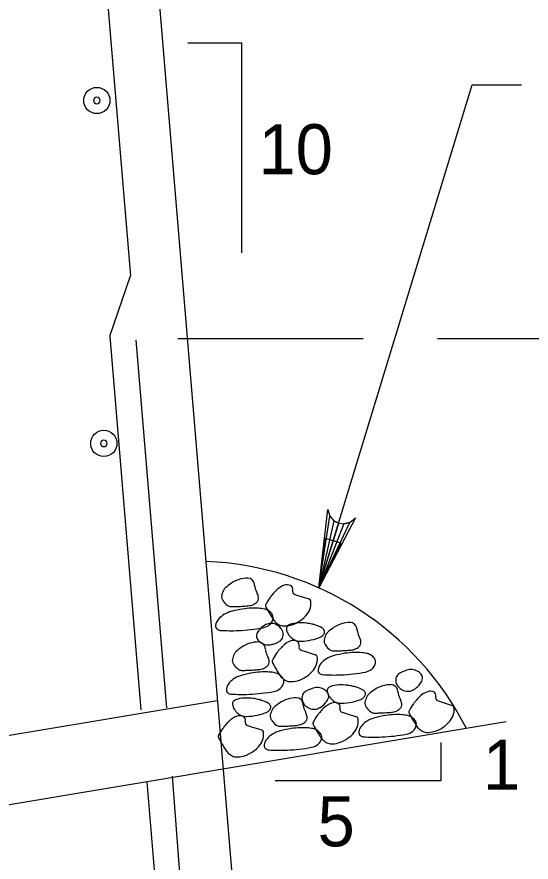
# Model space of a CAD drawing. Extents: x 638340 to 640241, y 295465 to 298435.
# Drawn here: x 639123.4 to 639154.3, y 298263.8 to 298314.5 of the extents above; entities that cross this region are included whole.
import ezdxf

# ---------------------------------------------------------------- set-up
doc = ezdxf.new("R2010")
doc.units = 0
for name, color, linetype in [('3', 7, 'Continuous'), ('5', 7, 'Continuous'), ('8', 7, 'Continuous'), ('9', 7, 'Continuous')]:
    doc.layers.add(name, color=color, linetype=linetype)

# ---------------------------------------------------------------- blocks, each defined once
blk = doc.blocks.new('B')
at = {"layer": '3'}
blk.add_circle((0, 0), 0.16, dxfattribs=at)
for start, end in [(0, 180), (180, 0)]:
    blk.add_arc((0, 0), 0.0391, start, end, dxfattribs=at)

msp = doc.modelspace()

# ---------------------------------------------------------------- linework, layer by layer
at = {"layer": '3'}
for p, q in [((639141.558, 298280.282), (639150.746, 298310.44)), ((639150.746, 298310.44), (639153.698, 298310.44)), ((639133.085, 298295.229), (639144.206, 298295.229)), ((639148.663, 298295.229), (639185.264, 298295.229))]:
    msp.add_line(p, q, dxfattribs=at)
for points in [[(639141.558, 298280.282), (639142.081, 298284.995), (639142.214, 298284.578), (639142.458, 298284.312), (639142.741, 298284.168), (639143.056, 298284.128), (639143.41, 298284.216), (639143.752, 298284.487), (639141.558, 298280.282), (639143.41, 298284.216), (639143.056, 298284.128), (639141.558, 298280.282), (639142.741, 298284.168), (639142.458, 298284.312), (639141.558, 298280.282), (639142.214, 298284.578)], [(639148.862, 298271.023), (639148.862, 298268.715), (639138.939, 298268.715)]]:
    msp.add_lwpolyline(points, dxfattribs=at)
msp.add_lwpolyline([(639142.889, 298282.964), (639141.948, 298283.249), (639141.558, 298280.282)], close=True, dxfattribs=at)
at = {"layer": '5'}
for p, q in [((639126.643, 298342.277), (639130.249, 298298.996)), ((639129.007, 298295.372), (639130.249, 298298.996)), ((639129.007, 298295.372), (639130.874, 298272.971)), ((639130.57, 298295.139), (639132.408, 298273.101)), ((639131.235, 298268.659), (639134.785, 298226.051)), ((639132.749, 298269), (639137.908, 298200.304))]:
    msp.add_line(p, q, dxfattribs=at)
at = {"layer": '8'}
for points in [[(639140.108, 298279.888), (639140.352, 298279.811), (639140.962, 298279.62)], [(639140.5, 298276.551), (639140.743, 298276.474), (639141.356, 298276.28)], [(639148.7, 298273.509), (639148.946, 298273.432), (639149.556, 298273.238)], [(639142.948, 298272.826), (639143.193, 298272.748), (639143.804, 298272.555)], [(639137.27, 298272.038), (639137.516, 298271.961), (639138.127, 298271.767)]]:
    msp.add_lwpolyline(points, dxfattribs=at)
for centre, radius, start, end in [((639137.284, 298279.088), 1.776, 89.5772, 124.1443), ((639137.295, 298280.469), 0.395, 11.4529, 89.5772), ((639136.286, 298279.911), 0.507, 132.7374, 153.538), ((639137.94, 298278.122), 2.944, 124.1443, 132.7374), ((639136.359, 298280.28), 1.349, 6.1004, 11.4529), ((639138.603, 298280.52), 0.907, 186.1004, 192.6291), ((639139.019, 298280.613), 1.333, 192.6291, 208.6753), ((639139.91, 298279.22), 1.298, 109.6635, 136.4562), ((639139.643, 298279.969), 0.503, 65.9597, 109.6635), ((639139.753, 298280.217), 0.231, 342.3569, 65.9597), ((639136.028, 298279.759), 0.311, 168.4897, 199.1639), ((639136.981, 298279.565), 1.284, 153.538, 168.4897), ((639137.239, 298279.639), 0.696, 6.391, 28.6753), ((639140.897, 298278.071), 2.801, 139.6491, 144.1424), ((639142.99, 298276.293), 5.547, 136.4562, 139.6491), ((639140.169, 298280.085), 0.205, 162.3569, 252.4715), ((639136.257, 298279.839), 0.554, 199.1639, 207.4728), ((639136.551, 298279.992), 0.884, 207.4728, 214.0468), ((639136.693, 298280.088), 1.056, 214.0468, 234.0353), ((639137.221, 298280.227), 1.019, 275.2114, 291.5731), ((639137.329, 298279.954), 0.726, 291.5731, 310.9894), ((639137.559, 298279.69), 0.375, 310.9894, 338.0834), ((639137.588, 298279.678), 0.344, 338.0834, 6.391), ((639138.492, 298279.237), 0.136, 152.1777, 193.5774), ((639141.429, 298277.686), 3.458, 144.1424, 152.1777), ((639140.918, 298279.478), 0.148, 9.0416, 72.4715), ((639140.137, 298279.353), 0.939, 344.9373, 9.0416), ((639136.788, 298277.133), 1.809, 104.9239, 120.8473), ((639136.288, 298279.53), 0.367, 234.0353, 268.2715), ((639136.379, 298282.534), 3.372, 268.2715, 270.9097), ((639137.992, 298272.614), 6.485, 99.0416, 104.9239), ((639136.294, 298287.907), 8.746, 270.9097, 272.5478), ((639136.046, 298293.476), 14.321, 272.5478, 273.846), ((639137.644, 298274.805), 4.267, 91.7881, 99.0416), ((639136.138, 298292.105), 12.947, 273.846, 275.2114), ((639137.642, 298274.868), 4.203, 86.0442, 91.7881), ((639137.738, 298276.256), 2.813, 79.021, 86.0442), ((639138.14, 298278.332), 0.698, 58.4341, 79.021), ((639138.829, 298279.318), 0.482, 193.5774, 207.4728), ((639144.16, 298282.09), 6.491, 207.4728, 211.2525), ((639138.024, 298278.142), 0.921, 40.5338, 58.4341), ((639139.937, 298279.407), 1.147, 321.7572, 344.9373), ((639136.066, 298277.941), 0.712, 139.2037, 172.3458), ((639136.56, 298277.514), 1.364, 120.8473, 139.2037), ((639138.212, 298278.547), 0.604, 309.5539, 349.0625), ((639153.439, 298287.721), 17.346, 211.2525, 212.2356), ((639138.445, 298278.502), 0.366, 349.0625, 40.5338), ((639141.963, 298280.484), 3.778, 212.2356, 214.3424), ((639139.318, 298278.677), 0.575, 214.3424, 227.6953), ((639140.125, 298279.564), 1.774, 227.6953, 235.2847), ((639138.908, 298280.63), 2.765, 295.7443, 303.0692), ((639139.458, 298279.784), 1.756, 303.0692, 321.7572), ((639135.606, 298278.003), 0.247, 172.3458, 230.2635), ((639135.647, 298278.053), 0.312, 230.2635, 266.2346), ((639136.307, 298288.074), 10.356, 266.2346, 272.3841), ((639136.318, 298287.797), 10.078, 272.3841, 280.7777), ((639138.977, 298276.931), 1.3, 136.4654, 149.2422), ((639138.973, 298276.935), 1.295, 117.4803, 136.4654), ((639138.04, 298278.755), 0.874, 280.7777, 309.5539), ((639138.694, 298277.471), 0.69, 91.376, 117.4803), ((639138.694, 298277.48), 0.681, 65.3457, 91.376), ((639138.652, 298277.39), 0.78, 41.057, 65.3457), ((639139.439, 298278.574), 0.569, 235.2847, 266.0442), ((639138.554, 298277.305), 0.91, 27.4728, 41.057), ((639139.499, 298279.441), 1.438, 266.0442, 285.2565), ((639139.878, 298277.832), 0.275, 106.8084, 186.6218), ((639140.186, 298277.868), 0.585, 186.6218, 200.3491), ((639140.471, 298275.869), 2.327, 81.3134, 106.8084), ((639139.522, 298279.356), 1.351, 285.2565, 295.7443), ((639139.892, 298272.077), 6.162, 78.4814, 81.3134), ((639140.667, 298275.879), 2.282, 73.8272, 78.4814), ((639140.708, 298276.021), 2.134, 61.1605, 73.8272), ((639141.565, 298277.578), 0.357, 29.8544, 61.1605), ((639141.716, 298277.664), 0.183, 347.2445, 29.8544), ((639144.084, 298275.466), 2.944, 124.1443, 132.7374), ((639143.429, 298276.432), 1.776, 89.5772, 124.1443), ((639143.439, 298277.814), 0.395, 11.4529, 89.5772), ((639142.504, 298277.624), 1.349, 6.1004, 11.4529), ((639144.747, 298277.864), 0.907, 186.1004, 192.6291), ((639138.142, 298277.394), 0.34, 171.9761, 209.5935), ((639138.216, 298277.384), 0.414, 149.2422, 171.9761), ((639138.368, 298277.523), 0.6, 209.5935, 237.6667), ((639138.996, 298277.433), 0.404, 299.831, 337.0418), ((639138.966, 298277.518), 0.447, 8.0357, 27.4728), ((639138.838, 298277.5), 0.576, 337.0418, 8.0357), ((639140.304, 298277.912), 0.711, 200.3491, 212.797), ((639140.628, 298278.121), 1.097, 212.797, 230.2213), ((639140.443, 298277.898), 0.808, 230.2213, 250.5601), ((639140.456, 298280.22), 3.119, 281.8686, 292.039), ((639141.442, 298277.784), 0.491, 292.039, 317.8475), ((639141.528, 298277.707), 0.376, 317.8475, 347.2445), ((639143.126, 298276.91), 1.284, 153.538, 168.4897), ((639142.43, 298277.256), 0.507, 132.7374, 153.538), ((639145.163, 298277.957), 1.333, 192.6291, 208.6753), ((639143.383, 298276.984), 0.696, 6.391, 28.6753), ((639138.583, 298274.3), 2.944, 124.1443, 132.7374), ((639137.928, 298275.267), 1.776, 89.5772, 124.1443), ((639137.938, 298276.648), 0.395, 11.4529, 89.5772), ((639138.595, 298277.882), 1.024, 237.6667, 259.0544), ((639137.003, 298276.459), 1.349, 6.1004, 11.4529), ((639138.526, 298277.525), 0.661, 259.0544, 285.7584), ((639137.4, 298281.518), 4.81, 285.7584, 288.5059), ((639138.526, 298278.154), 1.262, 288.5059, 293.8705), ((639138.577, 298278.037), 1.135, 293.8705, 297.4803), ((639137.866, 298279.404), 2.676, 297.4803, 299.831), ((639143.382, 298272.954), 5.547, 136.4562, 139.6491), ((639140.303, 298275.881), 1.298, 109.6635, 136.4562), ((639140.035, 298276.63), 0.503, 65.9597, 109.6635), ((639140.441, 298277.893), 0.802, 250.5601, 271.915), ((639140.146, 298276.878), 0.231, 342.3569, 65.9597), ((639140.562, 298276.746), 0.205, 162.3569, 252.4715), ((639140.346, 298280.746), 3.657, 271.915, 281.8686), ((639142.172, 298277.104), 0.311, 168.4897, 199.1639), ((639142.402, 298277.184), 0.554, 199.1639, 207.4728), ((639142.695, 298277.336), 0.884, 207.4728, 214.0468), ((639142.837, 298277.432), 1.056, 214.0468, 234.0353), ((639143.473, 298277.299), 0.726, 291.5731, 310.9894), ((639143.703, 298277.034), 0.375, 310.9894, 338.0834), ((639143.732, 298277.023), 0.344, 338.0834, 6.391), ((639137.625, 298275.744), 1.284, 153.538, 168.4897), ((639136.929, 298276.09), 0.507, 132.7374, 153.538), ((639139.246, 298276.698), 0.907, 186.1004, 192.6291), ((639139.662, 298276.792), 1.333, 192.6291, 208.6753), ((639141.822, 298274.347), 3.458, 144.1424, 152.1777), ((639141.29, 298274.732), 2.801, 139.6491, 144.1424), ((639141.311, 298276.139), 0.148, 9.0416, 72.4715), ((639142.932, 298274.477), 1.809, 104.9239, 120.8473), ((639142.433, 298276.875), 0.367, 234.0353, 268.2715), ((639142.523, 298279.878), 3.372, 268.2715, 270.9097), ((639144.137, 298269.958), 6.485, 99.0416, 104.9239), ((639142.438, 298285.252), 8.746, 270.9097, 272.5478), ((639142.19, 298290.821), 14.321, 272.5478, 273.846), ((639143.788, 298272.149), 4.267, 91.7881, 99.0416), ((639142.282, 298289.45), 12.947, 273.846, 275.2114), ((639143.366, 298277.572), 1.019, 275.2114, 291.5731), ((639143.786, 298272.213), 4.203, 86.0442, 91.7881), ((639143.882, 298273.6), 2.813, 79.021, 86.0442), ((639144.285, 298275.676), 0.698, 58.4341, 79.021), ((639144.168, 298275.486), 0.921, 40.5338, 58.4341), ((639136.671, 298275.938), 0.311, 168.4897, 199.1639), ((639136.901, 298276.018), 0.554, 199.1639, 207.4728), ((639137.194, 298276.17), 0.884, 207.4728, 214.0468), ((639138.202, 298275.869), 0.375, 310.9894, 338.0834), ((639137.882, 298275.818), 0.696, 6.391, 28.6753), ((639138.231, 298275.857), 0.344, 338.0834, 6.391), ((639138.884, 298275.898), 0.136, 152.1777, 193.5774), ((639139.221, 298275.979), 0.482, 193.5774, 207.4728), ((639144.552, 298278.751), 6.491, 207.4728, 211.2525), ((639140.329, 298276.069), 1.147, 321.7572, 344.9373), ((639140.53, 298276.015), 0.939, 344.9373, 9.0416), ((639142.211, 298275.285), 0.712, 139.2037, 172.3458), ((639142.704, 298274.859), 1.364, 120.8473, 139.2037), ((639144.356, 298275.892), 0.604, 309.5539, 349.0625), ((639144.59, 298275.847), 0.366, 349.0625, 40.5338), ((639137.336, 298276.266), 1.056, 214.0468, 234.0353), ((639136.931, 298275.709), 0.367, 234.0353, 268.2715), ((639137.022, 298278.713), 3.372, 268.2715, 270.9097), ((639138.636, 298268.793), 6.485, 99.0416, 104.9239), ((639136.937, 298284.086), 8.746, 270.9097, 272.5478), ((639136.689, 298289.655), 14.321, 272.5478, 273.846), ((639138.287, 298270.983), 4.267, 91.7881, 99.0416), ((639136.781, 298288.284), 12.947, 273.846, 275.2114), ((639137.864, 298276.406), 1.019, 275.2114, 291.5731), ((639138.285, 298271.047), 4.203, 86.0442, 91.7881), ((639137.972, 298276.133), 0.726, 291.5731, 310.9894), ((639138.381, 298272.434), 2.813, 79.021, 86.0442), ((639138.784, 298274.51), 0.698, 58.4341, 79.021), ((639153.831, 298284.383), 17.346, 211.2525, 212.2356), ((639139.851, 298276.446), 1.756, 303.0692, 321.7572), ((639141.75, 298275.347), 0.247, 172.3458, 230.2635), ((639142.463, 298285.142), 10.078, 272.3841, 280.7777), ((639144.184, 298276.1), 0.874, 280.7777, 309.5539), ((639147.814, 298272.893), 2.676, 120.6031, 122.9538), ((639147.029, 298274.22), 1.135, 116.9933, 120.6031), ((639147.087, 298274.106), 1.262, 111.6288, 116.9933), ((639148.395, 298270.809), 4.81, 108.8812, 111.6288), ((639147.052, 298274.734), 0.661, 82.1773, 108.8812), ((639147.003, 298274.374), 1.024, 60.7895, 82.1773), ((639147.21, 298274.744), 0.6, 32.7163, 60.7895), ((639137.203, 298273.693), 1.364, 120.8473, 139.2037), ((639137.431, 298273.311), 1.809, 104.9239, 120.8473), ((639138.667, 298274.321), 0.921, 40.5338, 58.4341), ((639142.355, 298277.145), 3.778, 212.2356, 214.3424), ((639139.71, 298275.338), 0.575, 214.3424, 227.6953), ((639140.517, 298276.225), 1.774, 227.6953, 235.2847), ((639139.089, 298274.681), 0.366, 349.0625, 40.5338), ((639139.831, 298275.235), 0.569, 235.2847, 266.0442), ((639139.891, 298276.102), 1.438, 266.0442, 285.2565), ((639139.914, 298276.017), 1.351, 285.2565, 295.7443), ((639139.3, 298277.291), 2.765, 295.7443, 303.0692), ((639141.792, 298275.397), 0.312, 230.2635, 266.2346), ((639142.451, 298285.419), 10.356, 266.2346, 272.3841), ((639146.74, 298274.742), 0.576, 160.1647, 191.1585), ((639146.578, 298274.8), 0.404, 122.9538, 160.1647), ((639146.57, 298275.302), 1.3, 319.5882, 332.365), ((639147.429, 298274.885), 0.34, 355.0989, 32.7163), ((639147.355, 298274.892), 0.414, 332.365, 355.0989), ((639136.249, 298274.181), 0.247, 172.3458, 230.2635), ((639136.709, 298274.119), 0.712, 139.2037, 172.3458), ((639138.683, 298274.934), 0.874, 280.7777, 309.5539), ((639138.855, 298274.726), 0.604, 309.5539, 349.0625), ((639141.462, 298273.026), 1.262, 111.6288, 116.9933), ((639142.769, 298269.728), 4.81, 108.8812, 111.6288), ((639141.427, 298273.654), 0.661, 82.1773, 108.8812), ((639141.377, 298273.294), 1.024, 60.7895, 82.1773), ((639141.585, 298273.664), 0.6, 32.7163, 60.7895), ((639142.327, 298274.107), 0.275, 106.8084, 186.6218), ((639142.92, 298272.144), 2.327, 81.3134, 106.8084), ((639142.341, 298268.352), 6.162, 78.4814, 81.3134), ((639143.115, 298272.154), 2.282, 73.8272, 78.4814), ((639143.157, 298272.296), 2.134, 61.1605, 73.8272), ((639145.878, 298272.707), 1.776, 89.5772, 124.1443), ((639145.888, 298274.089), 0.395, 11.4529, 89.5772), ((639146.613, 298274.717), 0.447, 191.1585, 210.5956), ((639147.012, 298274.953), 0.91, 210.5956, 224.1798), ((639146.919, 298274.862), 0.78, 224.1798, 248.4685), ((639146.882, 298274.779), 0.69, 274.4988, 300.6031), ((639146.574, 298275.299), 1.295, 300.6031, 319.5882), ((639136.291, 298274.232), 0.312, 230.2635, 266.2346), ((639136.95, 298284.253), 10.356, 266.2346, 272.3841), ((639137.243, 298271.356), 2.327, 81.3134, 106.8084), ((639136.962, 298283.976), 10.078, 272.3841, 280.7777), ((639140.2, 298271.92), 1.776, 89.5772, 124.1443), ((639140.21, 298273.301), 0.395, 11.4529, 89.5772), ((639141.114, 298273.661), 0.576, 160.1647, 191.1585), ((639140.953, 298273.72), 0.404, 122.9538, 160.1647), ((639142.188, 298271.813), 2.676, 120.6031, 122.9538), ((639141.404, 298273.14), 1.135, 116.9933, 120.6031), ((639142.635, 298274.143), 0.585, 186.6218, 200.3491), ((639142.753, 298274.187), 0.711, 200.3491, 212.797), ((639141.804, 298273.805), 0.34, 355.0989, 32.7163), ((639141.729, 298273.811), 0.414, 332.365, 355.0989), ((639143.077, 298274.396), 1.097, 212.797, 230.2213), ((639143.891, 298274.059), 0.491, 292.039, 317.8475), ((639144.014, 298273.853), 0.357, 29.8544, 61.1605), ((639143.977, 298273.982), 0.376, 317.8475, 347.2445), ((639145.575, 298273.185), 1.284, 153.538, 168.4897), ((639144.165, 298273.939), 0.183, 347.2445, 29.8544), ((639144.879, 298273.531), 0.507, 132.7374, 153.538), ((639146.533, 298271.741), 2.944, 124.1443, 132.7374), ((639144.953, 298273.899), 1.349, 6.1004, 11.4529), ((639147.196, 298274.139), 0.907, 186.1004, 192.6291), ((639147.612, 298274.232), 1.333, 192.6291, 208.6753), ((639146.883, 298274.77), 0.681, 248.4685, 274.4988), ((639151.583, 298269.912), 5.547, 136.4562, 139.6491), ((639148.503, 298272.839), 1.298, 109.6635, 136.4562), ((639148.236, 298273.588), 0.503, 65.9597, 109.6635), ((639148.347, 298273.836), 0.231, 342.3569, 65.9597), ((639148.762, 298273.704), 0.205, 162.3569, 252.4715), ((639136.649, 298273.32), 0.275, 106.8084, 186.6218), ((639136.958, 298273.356), 0.585, 186.6218, 200.3491), ((639136.663, 298267.565), 6.162, 78.4814, 81.3134), ((639137.438, 298271.367), 2.282, 73.8272, 78.4814), ((639137.479, 298271.508), 2.134, 61.1605, 73.8272), ((639138.337, 298273.066), 0.357, 29.8544, 61.1605), ((639138.487, 298273.152), 0.183, 347.2445, 29.8544), ((639140.855, 298270.954), 2.944, 124.1443, 132.7374), ((639140.988, 298273.637), 0.447, 191.1585, 210.5956), ((639139.275, 298273.112), 1.349, 6.1004, 11.4529), ((639141.387, 298273.872), 0.91, 210.5956, 224.1798), ((639141.519, 298273.352), 0.907, 186.1004, 192.6291), ((639141.294, 298273.782), 0.78, 224.1798, 248.4685), ((639140.949, 298274.219), 1.295, 300.6031, 319.5882), ((639142.752, 298272.156), 1.298, 109.6635, 136.4562), ((639140.945, 298274.222), 1.3, 319.5882, 332.365), ((639142.484, 298272.905), 0.503, 65.9597, 109.6635), ((639142.892, 298274.173), 0.808, 230.2213, 250.5601), ((639142.89, 298274.168), 0.802, 250.5601, 271.915), ((639142.595, 298273.153), 0.231, 342.3569, 65.9597), ((639142.795, 298277.021), 3.657, 271.915, 281.8686), ((639142.905, 298276.495), 3.119, 281.8686, 292.039), ((639144.621, 298273.379), 0.311, 168.4897, 199.1639), ((639144.851, 298273.459), 0.554, 199.1639, 207.4728), ((639145.144, 298273.611), 0.884, 207.4728, 214.0468), ((639146.152, 298273.309), 0.375, 310.9894, 338.0834), ((639145.832, 298273.259), 0.696, 6.391, 28.6753), ((639146.181, 298273.298), 0.344, 338.0834, 6.391), ((639150.022, 298271.305), 3.458, 144.1424, 152.1777), ((639149.491, 298271.69), 2.801, 139.6491, 144.1424), ((639149.511, 298273.097), 0.148, 9.0416, 72.4715), ((639137.076, 298273.4), 0.711, 200.3491, 212.797), ((639137.4, 298273.609), 1.097, 212.797, 230.2213), ((639137.215, 298273.386), 0.808, 230.2213, 250.5601), ((639137.228, 298275.707), 3.119, 281.8686, 292.039), ((639138.214, 298273.272), 0.491, 292.039, 317.8475), ((639138.299, 298273.195), 0.376, 317.8475, 347.2445), ((639139.897, 298272.397), 1.284, 153.538, 168.4897), ((639139.202, 298272.743), 0.507, 132.7374, 153.538), ((639141.935, 298273.445), 1.333, 192.6291, 208.6753), ((639140.154, 298272.471), 0.696, 6.391, 28.6753), ((639141.257, 298273.689), 0.681, 248.4685, 274.4988), ((639141.256, 298273.699), 0.69, 274.4988, 300.6031), ((639143.739, 298271.007), 2.801, 139.6491, 144.1424), ((639145.831, 298269.229), 5.547, 136.4562, 139.6491), ((639143.01, 298273.021), 0.205, 162.3569, 252.4715), ((639145.286, 298273.707), 1.056, 214.0468, 234.0353), ((639144.881, 298273.15), 0.367, 234.0353, 268.2715), ((639144.972, 298276.153), 3.372, 268.2715, 270.9097), ((639144.887, 298281.527), 8.746, 270.9097, 272.5478), ((639144.639, 298287.096), 14.321, 272.5478, 273.846), ((639146.237, 298268.424), 4.267, 91.7881, 99.0416), ((639144.731, 298285.725), 12.947, 273.846, 275.2114), ((639145.814, 298273.847), 1.019, 275.2114, 291.5731), ((639146.235, 298268.488), 4.203, 86.0442, 91.7881), ((639145.922, 298273.574), 0.726, 291.5731, 310.9894), ((639146.331, 298269.875), 2.813, 79.021, 86.0442), ((639147.085, 298272.856), 0.136, 152.1777, 193.5774), ((639147.422, 298272.937), 0.482, 193.5774, 207.4728), ((639152.753, 298275.709), 6.491, 207.4728, 211.2525), ((639148.53, 298273.027), 1.147, 321.7572, 344.9373), ((639148.731, 298272.973), 0.939, 344.9373, 9.0416), ((639140.153, 298268.442), 5.547, 136.4562, 139.6491), ((639137.074, 298271.368), 1.298, 109.6635, 136.4562), ((639136.806, 298272.117), 0.503, 65.9597, 109.6635), ((639137.213, 298273.38), 0.802, 250.5601, 271.915), ((639136.917, 298272.366), 0.231, 342.3569, 65.9597), ((639137.333, 298272.233), 0.205, 162.3569, 252.4715), ((639137.117, 298276.234), 3.657, 271.915, 281.8686), ((639138.944, 298272.591), 0.311, 168.4897, 199.1639), ((639139.173, 298272.671), 0.554, 199.1639, 207.4728), ((639139.466, 298272.824), 0.884, 207.4728, 214.0468), ((639139.608, 298272.92), 1.056, 214.0468, 234.0353), ((639140.245, 298272.786), 0.726, 291.5731, 310.9894), ((639140.475, 298272.522), 0.375, 310.9894, 338.0834), ((639140.503, 298272.51), 0.344, 338.0834, 6.391), ((639141.333, 298272.173), 0.136, 152.1777, 193.5774), ((639144.27, 298270.622), 3.458, 144.1424, 152.1777), ((639143.759, 298272.414), 0.148, 9.0416, 72.4715), ((639142.979, 298272.29), 0.939, 344.9373, 9.0416), ((639145.153, 298271.134), 1.364, 120.8473, 139.2037), ((639145.381, 298270.752), 1.809, 104.9239, 120.8473), ((639146.586, 298266.233), 6.485, 99.0416, 104.9239), ((639146.734, 298271.951), 0.698, 58.4341, 79.021), ((639146.617, 298271.761), 0.921, 40.5338, 58.4341), ((639162.032, 298281.341), 17.346, 211.2525, 212.2356), ((639147.038, 298272.122), 0.366, 349.0625, 40.5338), ((639148.051, 298273.404), 1.756, 303.0692, 321.7572), ((639138.593, 298269.835), 3.458, 144.1424, 152.1777), ((639138.061, 298270.219), 2.801, 139.6491, 144.1424), ((639138.082, 298271.626), 0.148, 9.0416, 72.4715), ((639137.301, 298271.502), 0.939, 344.9373, 9.0416), ((639139.704, 298269.965), 1.809, 104.9239, 120.8473), ((639139.204, 298272.362), 0.367, 234.0353, 268.2715), ((639139.295, 298275.366), 3.372, 268.2715, 270.9097), ((639140.908, 298265.446), 6.485, 99.0416, 104.9239), ((639139.209, 298280.739), 8.746, 270.9097, 272.5478), ((639138.962, 298286.308), 14.321, 272.5478, 273.846), ((639140.56, 298267.636), 4.267, 91.7881, 99.0416), ((639139.054, 298284.937), 12.947, 273.846, 275.2114), ((639140.137, 298273.059), 1.019, 275.2114, 291.5731), ((639140.558, 298267.7), 4.203, 86.0442, 91.7881), ((639140.654, 298269.088), 2.813, 79.021, 86.0442), ((639141.056, 298271.164), 0.698, 58.4341, 79.021), ((639141.67, 298272.254), 0.482, 193.5774, 207.4728), ((639147.001, 298275.026), 6.491, 207.4728, 211.2525), ((639140.94, 298270.974), 0.921, 40.5338, 58.4341), ((639156.28, 298280.657), 17.346, 211.2525, 212.2356), ((639142.778, 298272.344), 1.147, 321.7572, 344.9373), ((639144.199, 298271.622), 0.247, 172.3458, 230.2635), ((639144.659, 298271.56), 0.712, 139.2037, 172.3458), ((639146.633, 298272.375), 0.874, 280.7777, 309.5539), ((639146.805, 298272.167), 0.604, 309.5539, 349.0625), ((639150.556, 298274.103), 3.778, 212.2356, 214.3424), ((639147.911, 298272.296), 0.575, 214.3424, 227.6953), ((639148.718, 298273.183), 1.774, 227.6953, 235.2847), ((639148.032, 298272.193), 0.569, 235.2847, 266.0442), ((639148.092, 298273.06), 1.438, 266.0442, 285.2565), ((639148.115, 298272.975), 1.351, 285.2565, 295.7443), ((639147.501, 298274.249), 2.765, 295.7443, 303.0692), ((639135.655, 298271.385), 0.136, 152.1777, 193.5774), ((639135.992, 298271.467), 0.482, 193.5774, 207.4728), ((639141.323, 298274.239), 6.491, 207.4728, 211.2525), ((639137.1, 298271.556), 1.147, 321.7572, 344.9373), ((639138.982, 298270.773), 0.712, 139.2037, 172.3458), ((639139.476, 298270.346), 1.364, 120.8473, 139.2037), ((639141.127, 298271.379), 0.604, 309.5539, 349.0625), ((639144.804, 298273.42), 3.778, 212.2356, 214.3424), ((639141.361, 298271.334), 0.366, 349.0625, 40.5338), ((639142.159, 298271.613), 0.575, 214.3424, 227.6953), ((639142.966, 298272.5), 1.774, 227.6953, 235.2847), ((639141.749, 298273.566), 2.765, 295.7443, 303.0692), ((639142.299, 298272.721), 1.756, 303.0692, 321.7572), ((639144.241, 298271.672), 0.312, 230.2635, 266.2346), ((639144.9, 298281.694), 10.356, 266.2346, 272.3841), ((639144.912, 298281.417), 10.078, 272.3841, 280.7777), ((639150.603, 298279.87), 17.346, 211.2525, 212.2356), ((639136.622, 298271.933), 1.756, 303.0692, 321.7572), ((639138.521, 298270.834), 0.247, 172.3458, 230.2635), ((639138.563, 298270.885), 0.312, 230.2635, 266.2346), ((639139.234, 298280.629), 10.078, 272.3841, 280.7777), ((639140.955, 298271.587), 0.874, 280.7777, 309.5539), ((639142.28, 298271.51), 0.569, 235.2847, 266.0442), ((639142.34, 298272.377), 1.438, 266.0442, 285.2565), ((639142.363, 298272.292), 1.351, 285.2565, 295.7443), ((639139.126, 298272.633), 3.778, 212.2356, 214.3424), ((639136.482, 298270.826), 0.575, 214.3424, 227.6953), ((639137.289, 298271.713), 1.774, 227.6953, 235.2847), ((639136.603, 298270.723), 0.569, 235.2847, 266.0442), ((639136.663, 298271.59), 1.438, 266.0442, 285.2565), ((639136.686, 298271.505), 1.351, 285.2565, 295.7443), ((639136.072, 298272.779), 2.765, 295.7443, 303.0692), ((639139.223, 298280.906), 10.356, 266.2346, 272.3841)]:
    msp.add_arc(centre, radius, start, end, dxfattribs=at)
at = {"layer": '9'}
for p, q in [((639128.124, 298361.536), (639139.543, 298224.513)), ((639135.46, 298273.519), (639109.669, 298269.221)), ((639152.786, 298272.251), (639109.669, 298265.065))]:
    msp.add_line(p, q, dxfattribs=at)
msp.add_lwpolyline([(639133.687, 298312.965), (639136.918, 298312.965), (639136.918, 298300.381)], dxfattribs=at)
msp.add_arc((639134.064, 298263.551), 18.332, 26.9324, 87.7453, dxfattribs=at)

# ---------------------------------------------------------------- block references
at = {"layer": '3', "xscale": 4.921475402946, "yscale": 4.921475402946, "rotation": 90}
for p in [(639128.234, 298309.506), (639128.655, 298288.947)]:
    msp.add_blockref('B', p, dxfattribs=at)

# ---------------------------------------------------------------- texts
at = {"layer": '3'}
for s, height, p in [('10', 3.0001, (639137.931, 298305.087)), ('1', 3, (639151.398, 298268.18)), ('5', 3, (639141.475, 298264.79))]:
    msp.add_text(s, height=height, dxfattribs=at).set_placement(p)

doc.saveas('drawing.dxf')
